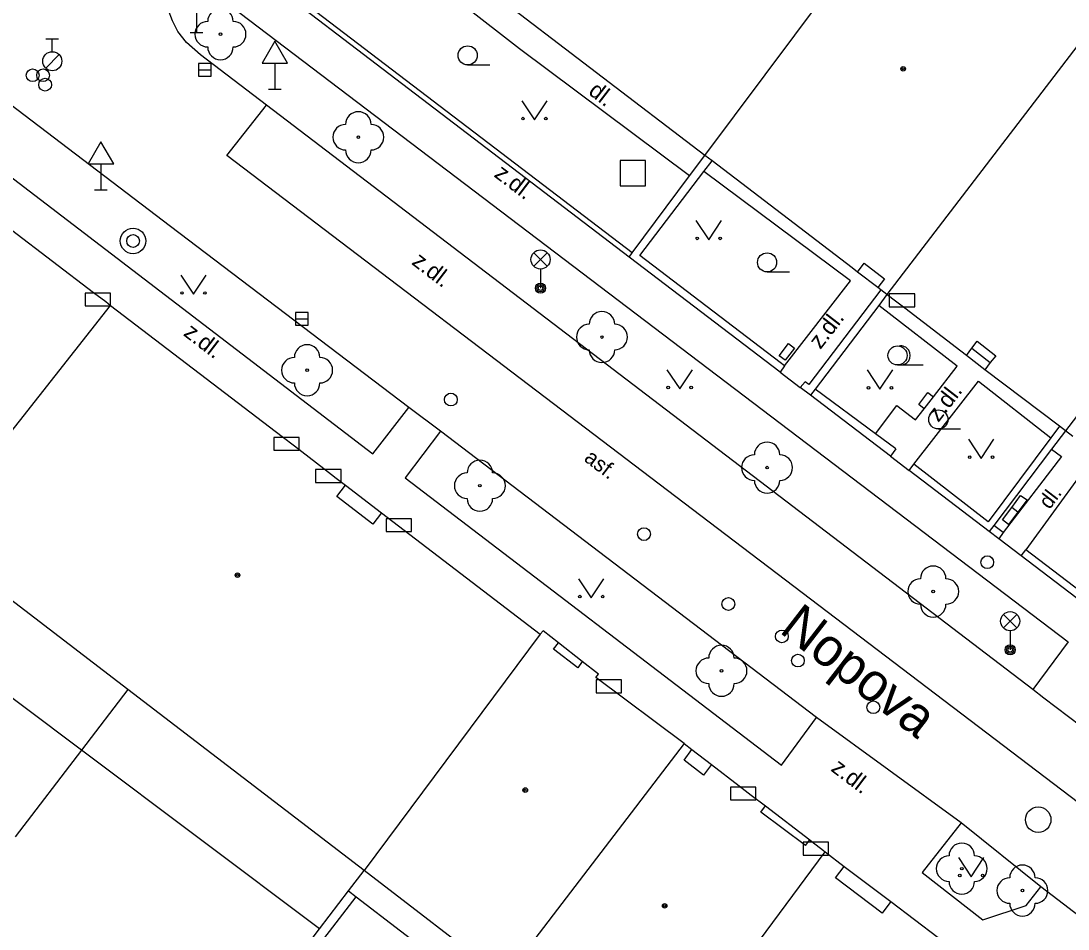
# Model space of a CAD drawing. Extents: x -595546 to -593986, y -1160845 to -1159202.
# Drawn here: x -595243.02 to -595201.93, y -1160735.97 to -1160700.35 of the extents above; entities that cross this region are included whole.
import ezdxf

# ---------------------------------------------------------------- set-up
doc = ezdxf.new("R2010")
doc.units = 0
for name, color, linetype in [('DOP - kresba z DSPS bez souradnic', 7, 'Continuous'), ('DOP - rozhrani ploch obecne', 7, 'Continuous'), ('Level 22', 7, 'Continuous'), ('Level 24', 7, 'Continuous'), ('Level 26', 7, 'Continuous'), ('Level 27', 7, 'Continuous'), ('Level 28', 7, 'Continuous'), ('Level 31', 7, 'Continuous'), ('Level 33', 7, 'Continuous'), ('Level 34', 7, 'Continuous'), ('Level 36', 7, 'Continuous'), ('Level 39', 7, 'Continuous'), ('Nazvy ulic', 7, 'Continuous'), ('plynovod - povrch.  znaky - PRIS skut. velikost', 7, 'Continuous'), ('slaboproud - povrch.  znaky a tel. budka skut. velikost', 7, 'Continuous'), ('TM - budovy zdene_ betonove - NP', 7, 'Continuous'), ('TM - budovy zdene_ betonove - VP', 7, 'Continuous'), ('TM - chodniky - VP', 7, 'Continuous'), ('TM - komunikace - VP', 7, 'Continuous'), ('TM - plot drateny_ kovovy - VP', 7, 'Continuous'), ('TM - podezdivka plotu - VP', 7, 'Continuous'), ('TM - popis povrchu', 7, 'Continuous'), ('TM - rozhrani ploch obecne - VP', 7, 'Continuous'), ('TM - schody - NP', 7, 'Continuous'), ('TM - vjezd na pozemek', 7, 'Continuous')]:
    doc.layers.add(name, color=color, linetype=linetype)

msp = doc.modelspace()

# ---------------------------------------------------------------- linework, layer by layer
at = {"layer": 'DOP - kresba z DSPS bez souradnic'}
for points in [[(-595240.64, -1160728.95), (-595247.45, -1160723.85)], [(-595231.31, -1160735.96), (-595240.64, -1160728.95)], [(-595230.17, -1160734.47), (-595229.86, -1160734.71)], [(-595232.05, -1160737.54), (-595229.86, -1160734.71)], [(-595229.86, -1160734.71), (-595224.65, -1160738.71)]]:
    msp.add_lwpolyline(points, dxfattribs=at)
at = {"layer": 'DOP - rozhrani ploch obecne'}
for points in [[(-595238.82, -1160726.58), (-595240.64, -1160728.95)], [(-595240.64, -1160728.95), (-595243.25, -1160732.35)], [(-595230.17, -1160734.47), (-595229.55, -1160733.67)], [(-595231.31, -1160735.96), (-595230.17, -1160734.47)], [(-595232.63, -1160737.7), (-595231.31, -1160735.96)]]:
    msp.add_lwpolyline(points, dxfattribs=at)
at = {"layer": 'Level 22'}
for centre in [(-595235.19, -1160700.87), (-595229.78, -1160704.91), (-595220.22, -1160712.75), (-595231.79, -1160714.05), (-595213.74, -1160717.87), (-595225.01, -1160718.58), (-595207.22, -1160722.73), (-595215.53, -1160725.84), (-595206.1, -1160733.6), (-595203.72, -1160734.46)]:
    msp.add_circle(centre, 0.05, dxfattribs=at)
for centre, start, end in [((-595235.19, -1160700.37), 0, 180), ((-595235.69, -1160700.87), 90, 270), ((-595234.69, -1160700.87), 270, 90), ((-595235.19, -1160701.37), 180, 0), ((-595229.78, -1160704.41), 0, 180), ((-595230.28, -1160704.91), 90, 270), ((-595229.28, -1160704.91), 270, 90), ((-595229.78, -1160705.41), 180, 0), ((-595220.22, -1160712.25), 0, 180), ((-595220.72, -1160712.75), 90, 270), ((-595219.72, -1160712.75), 270, 90), ((-595231.79, -1160713.55), 0, 180), ((-595232.29, -1160714.05), 90, 270), ((-595231.29, -1160714.05), 270, 90), ((-595220.22, -1160713.25), 180, 0), ((-595231.79, -1160714.55), 180, 0), ((-595213.74, -1160717.37), 0, 180), ((-595225.01, -1160718.08), 0, 180), ((-595214.24, -1160717.87), 90, 270), ((-595213.24, -1160717.87), 270, 90), ((-595225.51, -1160718.58), 90, 270), ((-595224.51, -1160718.58), 270, 90), ((-595213.74, -1160718.37), 180, 0), ((-595225.01, -1160719.08), 180, 0), ((-595207.22, -1160722.23), 0, 180), ((-595207.72, -1160722.73), 90, 270), ((-595206.72, -1160722.73), 270, 90), ((-595207.22, -1160723.23), 180, 0), ((-595215.53, -1160725.34), 0, 180), ((-595216.03, -1160725.84), 90, 270), ((-595215.03, -1160725.84), 270, 90), ((-595215.53, -1160726.34), 180, 0), ((-595206.1, -1160733.1), 0, 180), ((-595206.6, -1160733.6), 90, 270), ((-595205.6, -1160733.6), 270, 90), ((-595203.72, -1160733.96), 0, 180), ((-595206.1, -1160734.1), 180, 0), ((-595204.22, -1160734.46), 90, 270), ((-595203.22, -1160734.46), 270, 90), ((-595203.72, -1160734.96), 180, 0)]:
    msp.add_arc(centre, 0.5, start, end, dxfattribs=at)
at = {"layer": 'Level 24'}
for points in [[(-595240.5, -1160711.53), (-595239.5, -1160711.53), (-595239.5, -1160711.03), (-595240.5, -1160711.03)], [(-595208.947, -1160711.558), (-595207.947, -1160711.558), (-595207.947, -1160711.058), (-595208.947, -1160711.058)], [(-595233.098, -1160717.189), (-595232.098, -1160717.189), (-595232.098, -1160716.689), (-595233.098, -1160716.689)], [(-595231.457, -1160718.448), (-595230.457, -1160718.448), (-595230.457, -1160717.948), (-595231.457, -1160717.948)], [(-595228.688, -1160720.379), (-595227.688, -1160720.379), (-595227.688, -1160719.879), (-595228.688, -1160719.879)], [(-595220.448, -1160726.699), (-595219.448, -1160726.699), (-595219.448, -1160726.199), (-595220.448, -1160726.199)], [(-595215.178, -1160730.899), (-595214.178, -1160730.899), (-595214.178, -1160730.399), (-595215.178, -1160730.399)], [(-595212.327, -1160733.068), (-595211.327, -1160733.068), (-595211.327, -1160732.568), (-595212.327, -1160732.568)]]:
    msp.add_lwpolyline(points, close=True, dxfattribs=at)
at = {"layer": 'Level 26'}
msp.add_lwpolyline([(-595219.51, -1160706.82), (-595218.51, -1160706.82), (-595218.51, -1160705.82), (-595219.51, -1160705.82)], close=True, dxfattribs=at)
at = {"layer": 'Level 27'}
for p, q in [((-595236.05, -1160702.27), (-595235.55, -1160702.27)), ((-595232.25, -1160712.03), (-595231.75, -1160712.03))]:
    msp.add_line(p, q, dxfattribs=at)
for points in [[(-595236.05, -1160702.52), (-595235.55, -1160702.52), (-595235.55, -1160702.02), (-595236.05, -1160702.02)], [(-595232.25, -1160712.28), (-595231.75, -1160712.28), (-595231.75, -1160711.78), (-595232.25, -1160711.78)]]:
    msp.add_lwpolyline(points, close=True, dxfattribs=at)
for centre in [(-595238.62, -1160708.98), (-595203.1, -1160731.68)]:
    msp.add_circle(centre, 0.5, dxfattribs=at)
at = {"layer": 'Level 28'}
for p, q in [((-595242.04, -1160701.055), (-595241.54, -1160701.055)), ((-595241.79, -1160701.555), (-595241.79, -1160701.055)), ((-595242.048, -1160702.202), (-595241.518, -1160701.672))]:
    msp.add_line(p, q, dxfattribs=at)
for centre, radius in [((-595241.79, -1160701.93), 0.375), ((-595242.56, -1160702.48), 0.25), ((-595242.15, -1160702.48), 0.25), ((-595242.07, -1160702.85), 0.25), ((-595238.62, -1160708.98), 0.25), ((-595226.15, -1160715.2), 0.25), ((-595218.57, -1160720.48), 0.25), ((-595215.26, -1160723.22), 0.25), ((-595213.16, -1160724.49), 0.25), ((-595212.53, -1160725.44), 0.25), ((-595209.57, -1160727.27), 0.25)]:
    msp.add_circle(centre, radius, dxfattribs=at)
at = {"layer": 'Level 31'}
msp.add_circle((-595205.1, -1160721.58), 0.25, dxfattribs=at)
at = {"layer": 'Level 33'}
for p, q in [((-595222.895, -1160709.97), (-595222.365, -1160709.44)), ((-595222.895, -1160709.44), (-595222.365, -1160709.97)), ((-595222.63, -1160710.08), (-595222.63, -1160710.83)), ((-595204.465, -1160724.16), (-595203.935, -1160723.63)), ((-595204.465, -1160723.63), (-595203.935, -1160724.16)), ((-595204.2, -1160724.27), (-595204.2, -1160725.02))]:
    msp.add_line(p, q, dxfattribs=at)
for centre, radius in [((-595222.63, -1160709.705), 0.375), ((-595222.63, -1160710.83), 0.2), ((-595222.63, -1160710.83), 0.145), ((-595222.63, -1160710.83), 0.0876), ((-595204.2, -1160723.895), 0.375), ((-595204.2, -1160725.02), 0.2), ((-595204.2, -1160725.02), 0.145), ((-595204.2, -1160725.02), 0.0876)]:
    msp.add_circle(centre, radius, dxfattribs=at)
at = {"layer": 'Level 34'}
for p, q in [((-595236.13, -1160699.782), (-595236.13, -1160700.8)), ((-595236.38, -1160700.8), (-595235.88, -1160700.8)), ((-595233.06, -1160702.012), (-595233.06, -1160703.03)), ((-595233.31, -1160703.03), (-595232.81, -1160703.03)), ((-595239.88, -1160705.952), (-595239.88, -1160706.97)), ((-595240.13, -1160706.97), (-595239.63, -1160706.97))]:
    msp.add_line(p, q, dxfattribs=at)
for points in [[(-595233.56, -1160702.012), (-595232.56, -1160702.012), (-595233.06, -1160701.146)], [(-595240.38, -1160705.952), (-595239.38, -1160705.952), (-595239.88, -1160705.086)]]:
    msp.add_lwpolyline(points, close=True, dxfattribs=at)
at = {"layer": 'Level 36'}
for p, q in [((-595225.49, -1160702.075), (-595224.615, -1160702.075)), ((-595213.74, -1160710.195), (-595212.865, -1160710.195)), ((-595208.62, -1160713.845), (-595207.62, -1160713.845)), ((-595207.02, -1160716.355), (-595206.145, -1160716.355))]:
    msp.add_line(p, q, dxfattribs=at)
for points in [[(-595223.37, -1160703.48), (-595222.87, -1160704.23), (-595222.37, -1160703.48)], [(-595216.53, -1160708.18), (-595216.03, -1160708.93), (-595215.53, -1160708.18)], [(-595236.75, -1160710.32), (-595236.25, -1160711.07), (-595235.75, -1160710.32)], [(-595217.67, -1160714.03), (-595217.17, -1160714.78), (-595216.67, -1160714.03)], [(-595209.81, -1160714.04), (-595209.31, -1160714.79), (-595208.81, -1160714.04)], [(-595205.84, -1160716.76), (-595205.34, -1160717.51), (-595204.84, -1160716.76)], [(-595221.14, -1160722.23), (-595220.64, -1160722.98), (-595220.14, -1160722.23)], [(-595206.23, -1160733.17), (-595205.73, -1160733.92), (-595205.23, -1160733.17)]]:
    msp.add_lwpolyline(points, dxfattribs=at)
for centre, radius in [((-595225.49, -1160701.7), 0.375), ((-595223.32, -1160704.18), 0.05), ((-595222.421, -1160704.18), 0.05), ((-595216.48, -1160708.88), 0.05), ((-595215.581, -1160708.88), 0.05), ((-595213.74, -1160709.82), 0.375), ((-595236.7, -1160711.02), 0.05), ((-595235.801, -1160711.02), 0.05), ((-595208.62, -1160713.47), 0.375), ((-595217.62, -1160714.73), 0.05), ((-595216.721, -1160714.73), 0.05), ((-595209.76, -1160714.74), 0.05), ((-595208.861, -1160714.74), 0.05), ((-595207.02, -1160715.98), 0.375), ((-595205.79, -1160717.46), 0.05), ((-595204.891, -1160717.46), 0.05), ((-595221.09, -1160722.93), 0.05), ((-595220.191, -1160722.93), 0.05), ((-595206.18, -1160733.87), 0.05), ((-595205.281, -1160733.87), 0.05)]:
    msp.add_circle(centre, radius, dxfattribs=at)
msp.add_arc((-595208.495, -1160713.47), 0.375, 260.4059, 99.5941, dxfattribs=at)
at = {"layer": 'Level 39'}
for centre, radius in [((-595208.4, -1160702.23), 0.09), ((-595208.4, -1160702.23), 0.0398), ((-595234.52, -1160722.09), 0.09), ((-595234.52, -1160722.09), 0.0398), ((-595223.23, -1160730.52), 0.09), ((-595223.23, -1160730.52), 0.0398), ((-595217.76, -1160735.06), 0.09), ((-595217.76, -1160735.06), 0.0398)]:
    msp.add_circle(centre, radius, dxfattribs=at)
at = {"layer": 'plynovod - povrch.  znaky - PRIS skut. velikost'}
for points in [[(-595213.03, -1160713.66), (-595213.26, -1160713.48), (-595212.9, -1160713), (-595212.66, -1160713.18)], [(-595212.66, -1160713.18), (-595213.03, -1160713.66)], [(-595207.79, -1160715.4), (-595207.43, -1160714.92)], [(-595207.43, -1160714.92), (-595207.21, -1160715.09)], [(-595207.58, -1160715.57), (-595207.79, -1160715.4)], [(-595204.14, -1160719.44), (-595203.79, -1160718.96), (-595203.54, -1160719.14), (-595203.9, -1160719.62)]]:
    msp.add_lwpolyline(points, dxfattribs=at)
at = {"layer": 'slaboproud - povrch.  znaky a tel. budka skut. velikost'}
for points in [[(-595203.9, -1160719.62), (-595204.26, -1160720.1), (-595204.5, -1160719.92), (-595204.14, -1160719.44)], [(-595203.9, -1160719.62), (-595204.14, -1160719.44)]]:
    msp.add_lwpolyline(points, dxfattribs=at)
at = {"layer": 'TM - budovy zdene_ betonove - NP'}
for points in [[(-595210.19, -1160710.2), (-595209.93, -1160709.85), (-595209.13, -1160710.46), (-595209.4, -1160710.81)], [(-595205.92, -1160713.47), (-595205.7, -1160713.19), (-595205.49, -1160712.91), (-595204.76, -1160713.48), (-595204.98, -1160713.75), (-595205.19, -1160714.03)], [(-595228.87, -1160719.64), (-595229.21, -1160720.09), (-595230.63, -1160719), (-595230.29, -1160718.56)], [(-595220.99, -1160725.47), (-595221.17, -1160725.72), (-595222.12, -1160724.99), (-595221.93, -1160724.74)], [(-595215.92, -1160729.52), (-595216.23, -1160729.94), (-595217, -1160729.35), (-595216.69, -1160728.93)], [(-595212.23, -1160732.69), (-595213.98, -1160731.38), (-595213.8, -1160731.14)], [(-595212.23, -1160732.69), (-595212.06, -1160732.47)], [(-595208.89, -1160734.89), (-595209.23, -1160735.35), (-595211.06, -1160733.96), (-595210.71, -1160733.51)]]:
    msp.add_lwpolyline(points, dxfattribs=at)
at = {"layer": 'TM - budovy zdene_ betonove - VP'}
for points in [[(-595216.18, -1160705.63), (-595207.92, -1160694.57)], [(-595216.18, -1160705.63), (-595228.94, -1160695.89)], [(-595201.25, -1160700.91), (-595209.04, -1160711.08)], [(-595215.9, -1160705.84), (-595216.18, -1160705.63)], [(-595210.19, -1160710.2), (-595210.4, -1160710.04), (-595215.9, -1160705.84)], [(-595194.3, -1160706.36), (-595202.03, -1160716.43)], [(-595245.01, -1160707.31), (-595240.17, -1160711)], [(-595209.4, -1160710.81), (-595210.19, -1160710.2)], [(-595240.17, -1160711), (-595239.69, -1160711.36)], [(-595209.28, -1160710.9), (-595209.4, -1160710.81)], [(-595209.04, -1160711.08), (-595209.28, -1160710.9)], [(-595205.92, -1160713.47), (-595206.14, -1160713.3), (-595208.33, -1160711.62), (-595208.8, -1160711.26), (-595209.04, -1160711.08)], [(-595246.66, -1160720.58), (-595239.5, -1160711.51)], [(-595239.69, -1160711.36), (-595239.5, -1160711.51)], [(-595239.5, -1160711.51), (-595232.77, -1160716.65)], [(-595205.19, -1160714.03), (-595205.92, -1160713.47)], [(-595202.27, -1160716.25), (-595205.19, -1160714.03)], [(-595202.03, -1160716.43), (-595202.27, -1160716.25)], [(-595201.74, -1160716.65), (-595202.03, -1160716.43)], [(-595232.77, -1160716.65), (-595232.29, -1160717.02)], [(-595232.29, -1160717.02), (-595231.13, -1160717.91)], [(-595231.13, -1160717.91), (-595230.65, -1160718.28)], [(-595230.65, -1160718.28), (-595230.29, -1160718.56)], [(-595230.29, -1160718.56), (-595228.87, -1160719.64)], [(-595228.87, -1160719.64), (-595222.64, -1160724.4)], [(-595238.82, -1160726.58), (-595245.57, -1160721.41)], [(-595222.53, -1160724.27), (-595222.64, -1160724.4)], [(-595221.93, -1160724.74), (-595222.53, -1160724.27)], [(-595222.64, -1160724.4), (-595229.55, -1160733.67)], [(-595220.99, -1160725.47), (-595221.93, -1160724.74)], [(-595220.35, -1160725.97), (-595220.99, -1160725.47)], [(-595220.46, -1160726.1), (-595220.35, -1160725.97)], [(-595217, -1160728.69), (-595220.46, -1160726.1)], [(-595229.55, -1160733.67), (-595238.82, -1160726.58)], [(-595217, -1160728.69), (-595224.04, -1160737.91)], [(-595217, -1160728.69), (-595216.69, -1160728.93)], [(-595216.69, -1160728.93), (-595215.92, -1160729.52)], [(-595215.92, -1160729.52), (-595214.84, -1160730.35), (-595214.36, -1160730.72), (-595213.8, -1160731.14)], [(-595213.8, -1160731.14), (-595212.06, -1160732.47)], [(-595212.06, -1160732.47), (-595211.99, -1160732.53)], [(-595211.99, -1160732.53), (-595211.52, -1160732.89)], [(-595211.52, -1160732.89), (-595211.46, -1160732.94)], [(-595218.37, -1160742.26), (-595211.46, -1160732.94)], [(-595211.46, -1160732.94), (-595210.71, -1160733.51)], [(-595224.04, -1160737.91), (-595229.55, -1160733.67)], [(-595210.71, -1160733.51), (-595208.89, -1160734.89)], [(-595208.89, -1160734.89), (-595206.1, -1160737.01)]]:
    msp.add_lwpolyline(points, dxfattribs=at)
at = {"layer": 'TM - chodniky - VP'}
for points in [[(-595237.24, -1160697.89), (-595201.93, -1160724.7), (-595203.31, -1160726.58)], [(-595243.46, -1160703.61), (-595244.83, -1160705.39), (-595229.21, -1160717.33), (-595227.8, -1160715.51)], [(-595226.56, -1160716.44), (-595227.94, -1160718.27), (-595213.18, -1160729.54), (-595211.8, -1160727.67)], [(-595206.13, -1160731.8), (-595207.65, -1160733.75), (-595205.27, -1160735.61), (-595203.57, -1160735.04), (-595203, -1160734.31)]]:
    msp.add_lwpolyline(points, dxfattribs=at)
at = {"layer": 'TM - komunikace - VP'}
for points in [[(-595235.97, -1160701.68), (-595236.52, -1160701.2), (-595236.86, -1160700.77), (-595237.07, -1160700.34), (-595237.24, -1160699.9), (-595237.36, -1160699.35), (-595237.38, -1160698.84), (-595237.34, -1160698.36), (-595237.24, -1160697.89)], [(-595233.39, -1160703.65), (-595235.97, -1160701.68)], [(-595237.15, -1160708.41), (-595243.46, -1160703.61)], [(-595203.31, -1160726.58), (-595233.39, -1160703.65)], [(-595227.8, -1160715.51), (-595237.15, -1160708.41)], [(-595226.56, -1160716.44), (-595227.8, -1160715.51)], [(-595211.8, -1160727.67), (-595226.56, -1160716.44)], [(-595202.88, -1160726.91), (-595203.31, -1160726.58)], [(-595200.95, -1160728.38), (-595202.88, -1160726.91)], [(-595206.13, -1160731.8), (-595211.8, -1160727.67)], [(-595203, -1160734.31), (-595206.13, -1160731.8)], [(-595200.82, -1160735.97), (-595203, -1160734.31)]]:
    msp.add_lwpolyline(points, dxfattribs=at)
at = {"layer": 'TM - plot drateny_ kovovy - VP'}
for points in [[(-595219.03, -1160709.45), (-595234.65, -1160697.54)], [(-595216.22, -1160706.26), (-595215.9, -1160705.84)], [(-595213.05, -1160713.88), (-595213.22, -1160713.75), (-595218.73, -1160709.55), (-595216.22, -1160706.26)], [(-595209.28, -1160710.9), (-595212.1, -1160714.61), (-595212.25, -1160714.5)], [(-595209.48, -1160716.55), (-595211.85, -1160714.79)], [(-595202.27, -1160716.25), (-595202.6, -1160716.7)], [(-595208.69, -1160717.14), (-595209.48, -1160716.55)], [(-595202.6, -1160716.7), (-595205.07, -1160720), (-595207.98, -1160717.73)], [(-595204.48, -1160720.42), (-595204.84, -1160720.14)], [(-595200.34, -1160723.56), (-595203.59, -1160721.09)]]:
    msp.add_lwpolyline(points, dxfattribs=at)
at = {"layer": 'TM - podezdivka plotu - VP'}
for points in [[(-595219.15, -1160709.61), (-595234.93, -1160697.58)], [(-595216.78, -1160706.43), (-595216.18, -1160705.63)], [(-595219.03, -1160709.45), (-595216.78, -1160706.43)], [(-595219.15, -1160709.61), (-595219.03, -1160709.45)], [(-595213.23, -1160714.13), (-595219.15, -1160709.61)], [(-595209.04, -1160711.08), (-595209.36, -1160711.51)], [(-595209.36, -1160711.51), (-595211.85, -1160714.79)], [(-595213.05, -1160713.88), (-595213.23, -1160714.13)], [(-595212.44, -1160714.73), (-595212.25, -1160714.5)], [(-595212.04, -1160715.03), (-595212.44, -1160714.73)], [(-595211.85, -1160714.79), (-595212.04, -1160715.03)], [(-595208.9, -1160717.42), (-595212.04, -1160715.03)], [(-595202.03, -1160716.43), (-595202.58, -1160717.15)], [(-595208.69, -1160717.14), (-595208.9, -1160717.42)], [(-595202.58, -1160717.15), (-595204.84, -1160720.14)], [(-595208.17, -1160717.98), (-595207.98, -1160717.73)], [(-595205.02, -1160720.38), (-595208.17, -1160717.98)], [(-595204.84, -1160720.14), (-595205.02, -1160720.38)], [(-595204.65, -1160720.66), (-595205.02, -1160720.38)], [(-595204.48, -1160720.42), (-595204.65, -1160720.66)], [(-595203.77, -1160721.33), (-595203.59, -1160721.09)], [(-595200.52, -1160723.8), (-595203.77, -1160721.33)]]:
    msp.add_lwpolyline(points, dxfattribs=at)
at = {"layer": 'TM - rozhrani ploch obecne - VP'}
for points in [[(-595216.78, -1160706.43), (-595223.46, -1160701.44), (-595229.74, -1160696.56), (-595229.85, -1160696.74), (-595230.4, -1160696.31)], [(-595234.94, -1160705.63), (-595233.39, -1160703.65)], [(-595187.03, -1160742.03), (-595217.97, -1160718.52), (-595234.94, -1160705.63)], [(-595210.47, -1160710.55), (-595216.22, -1160706.26)], [(-595213.05, -1160713.88), (-595210.47, -1160710.55)], [(-595206.28, -1160713.89), (-595209.36, -1160711.51)], [(-595207.21, -1160715.09), (-595206.28, -1160713.89)], [(-595207.98, -1160717.73), (-595205.45, -1160714.48)], [(-595205.45, -1160714.48), (-595202.6, -1160716.7)], [(-595207.58, -1160715.57), (-595207.21, -1160715.09)], [(-595209.48, -1160716.55), (-595208.65, -1160715.43), (-595207.91, -1160716)], [(-595207.91, -1160716), (-595207.58, -1160715.57)], [(-595202.58, -1160717.15), (-595202.19, -1160717.44), (-595204.48, -1160720.42)], [(-595201.41, -1160718.12), (-595203.59, -1160721.09)]]:
    msp.add_lwpolyline(points, dxfattribs=at)
at = {"layer": 'TM - schody - NP'}
msp.add_lwpolyline([(-595205.7, -1160713.19), (-595204.98, -1160713.75)], dxfattribs=at)
at = {"layer": 'TM - vjezd na pozemek'}
for points in [[(-595213.23, -1160714.13), (-595212.44, -1160714.73)], [(-595208.9, -1160717.42), (-595208.17, -1160717.98)], [(-595203.77, -1160721.33), (-595204.65, -1160720.66)]]:
    msp.add_lwpolyline(points, dxfattribs=at)

# ---------------------------------------------------------------- texts
at = {"layer": 'Nazvy ulic'}
msp.add_text('Nopova', height=1.5, rotation=322.2737, dxfattribs=at).set_placement((-595213.303, -1160724.306))
at = {"layer": 'TM - popis povrchu'}
for s, height, rotation, p in [('dl.', 0.65, 322.3796, (-595220.79, -1160703.19)), ('z.dl.', 0.65, 322.6466, (-595224.49, -1160706.43)), ('z.dl.', 0.65, 322.5504, (-595227.72, -1160709.87)), ('z.dl.', 0.65, 52.2912, (-595211.65, -1160713.26)), ('z.dl.', 0.65, 322.4623, (-595236.68, -1160712.66)), ('z.dl.', 0.65, 52.1821, (-595207.02, -1160716.12)), ('asf.', 0.6, 322.7371, (-595220.96, -1160717.58)), ('dl.', 0.6, 52.411, (-595202.66, -1160719.54)), ('z.dl.', 0.65, 322.7371, (-595211.27, -1160729.74))]:
    msp.add_text(s, height=height, rotation=rotation, dxfattribs=at).set_placement(p)

doc.saveas('drawing.dxf')
